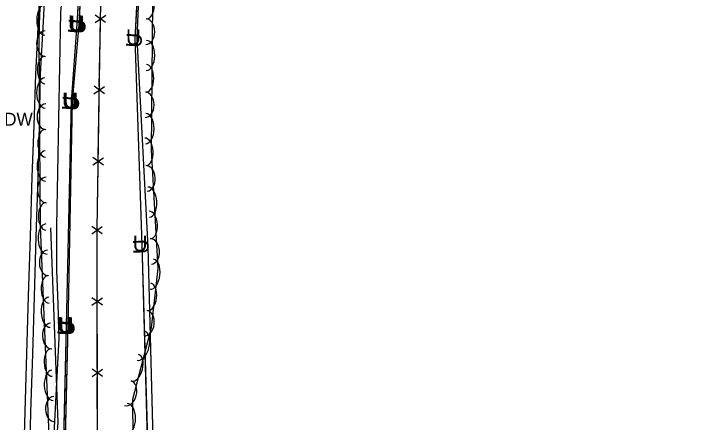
# Model space of a CAD drawing. Extents: x 954793 to 988390, y 1867850 to 1924428.
# Drawn here: x 960991.5 to 961262.1, y 1905307 to 1905465.6 of the extents above; entities that cross this region are included whole.
import ezdxf

# ---------------------------------------------------------------- set-up
doc = ezdxf.new("R2010")
doc.units = 0
for name, color, linetype in [('Default', 7, 'Continuous'), ('S_DITCHLINE', 7, 'Continuous'), ('S_EDGE_PAVEMENT', 7, 'Continuous'), ('S_FENCE', 7, 'Continuous'), ('S_FIBER_OPTIC_CABLE', 7, 'Continuous'), ('S_MSC_PT_SYM', 7, 'Continuous'), ('S_SHOULDER', 7, 'Continuous'), ('S_STREAM', 7, 'Continuous'), ('S_SURVEY_TEXT_ANNOT', 7, 'Continuous'), ('S_TREE', 7, 'Continuous'), ('S_UNDERGROUND_CABLE', 7, 'Continuous'), ('S_UTL_PT_SYM', 7, 'Continuous')]:
    doc.layers.add(name, color=color, linetype=linetype)

msp = doc.modelspace()

# ---------------------------------------------------------------- linework, layer by layer
at = {"layer": 'S_DITCHLINE'}
msp.add_lwpolyline([(961001.93, 1905226.4), (961003.21, 1905244.75), (961004.5, 1905263.11), (961005.78, 1905281.46), (961007.06, 1905299.82), (961008.07, 1905319.75), (961009.08, 1905339.68), (961008.65, 1905352.87), (961008.23, 1905366.05), (961008.19, 1905383.23), (961008.56, 1905403.95), (961008.94, 1905424.68), (961009.31, 1905445.4), (961009.69, 1905466.13), (961011.51, 1905485.76), (961013.34, 1905505.39), (961015.16, 1905525.02), (961016.99, 1905544.65)], dxfattribs=at)
at = {"layer": 'S_EDGE_PAVEMENT'}
msp.add_lwpolyline([(960992.87, 1905137.47), (960993.1, 1905159.35), (960993.33, 1905181.22), (960993.6, 1905203.74), (960993.87, 1905226.27), (960994.29, 1905245.84), (960994.72, 1905265.41), (960995.27, 1905288.27), (960995.82, 1905311.13), (960996.49, 1905333.57), (960997.16, 1905356), (960997.89, 1905379.14), (960998.63, 1905402.28), (960999.34, 1905422.24), (961000.04, 1905442.2), (961001.09, 1905462.78), (961002.13, 1905483.36)], dxfattribs=at)
at = {"layer": 'S_FENCE'}
for p, q in [((961025.11, 1905464.34), (961028.27, 1905546.11)), ((961023.03, 1905462.28), (961027.17, 1905465.09)), ((961027.12, 1905462.22), (961023.07, 1905465.15)), ((961023.78, 1905382.05), (961025.11, 1905464.34)), ((961022.58, 1905434.6), (961026.72, 1905437.4)), ((961026.68, 1905434.53), (961022.63, 1905437.46)), ((961022.13, 1905406.91), (961026.27, 1905409.71)), ((961026.23, 1905406.84), (961022.18, 1905409.77)), ((961025.83, 1905380.1), (961021.73, 1905382.97)), ((961021.73, 1905380.1), (961025.82, 1905382.97)), ((961023.93, 1905299.89), (961023.78, 1905382.05)), ((961021.78, 1905352.4), (961025.88, 1905355.28)), ((961025.88, 1905352.41), (961021.78, 1905355.27)), ((961025.93, 1905324.72), (961021.83, 1905327.58)), ((961021.84, 1905324.71), (961025.93, 1905327.59))]:
    msp.add_line(p, q, dxfattribs=at)
for points in [[(961126.58, 1905216.29), (961055.57, 1905208.6), (961019.87, 1905209.11), (961023.93, 1905299.89), (961023.78, 1905382.05), (961025.11, 1905464.34), (961028.27, 1905546.11), (961068.2, 1905550.28), (961117.07, 1905551.63), (961154.51, 1905551.65)], [(961126.58, 1905216.29), (961055.57, 1905208.6), (961019.87, 1905209.11), (961023.93, 1905299.89), (961023.78, 1905382.05), (961025.11, 1905464.34), (961028.27, 1905546.11), (961068.2, 1905550.28), (961117.07, 1905551.63), (961154.51, 1905551.65)], [(961025.11, 1905464.34), (961026.05, 1905488.58)], [(961024.67, 1905437.43), (961025.07, 1905461.69)], [(961024.23, 1905409.74), (961024.62, 1905434)], [(961023.78, 1905382.05), (961024.17, 1905406.31)], [(961023.83, 1905355.28), (961023.78, 1905379.53)], [(961023.88, 1905327.58), (961023.83, 1905351.84)], [(961023.93, 1905299.89), (961023.89, 1905324.15)]]:
    msp.add_lwpolyline(points, dxfattribs=at)
at = {"layer": 'S_FIBER_OPTIC_CABLE'}
for p, q in [((961039.35, 1905456.04), (961041.72, 1905513.18)), ((961043.59, 1905375.15), (961039.35, 1905456.04)), ((961046.14, 1905280.89), (961043.59, 1905375.15))]:
    msp.add_line(p, q, dxfattribs=at)
msp.add_lwpolyline([(961026.41, 1904948.64), (961017.37, 1904982.59), (961011.82, 1905055.26), (961016.6, 1905138.53), (961017.47, 1905193.44), (961017.28, 1905224.85), (961027.26, 1905262.09), (961046.14, 1905280.89), (961043.59, 1905375.15), (961039.35, 1905456.04), (961041.72, 1905513.18), (961045.69, 1905529.36), (961064.98, 1905556.23), (961068.35, 1905571.62), (961066.89, 1905584.49), (961064.17, 1905622.21), (961068.8, 1905682.72), (961097.34, 1905766.72), (961110.99, 1905817.56), (961132.89, 1905884.85), (961164.24, 1905971.7), (961188.56, 1906032.16), (961262.11, 1906149.75)], dxfattribs=at)
msp.add_lwpolyline([(961026.41, 1904948.64), (961017.37, 1904982.59), (961011.82, 1905055.26), (961016.6, 1905138.53), (961017.47, 1905193.44), (961017.28, 1905224.85), (961027.26, 1905262.09), (961046.14, 1905280.89), (961043.59, 1905375.15), (961039.35, 1905456.04), (961041.72, 1905513.18), (961045.69, 1905529.36), (961064.98, 1905556.23), (961068.35, 1905571.62), (961066.89, 1905584.49), (961064.17, 1905622.21), (961068.8, 1905682.72), (961097.34, 1905766.72), (961110.99, 1905817.56), (961132.89, 1905884.85), (961164.24, 1905971.7), (961188.56, 1906032.16), (961262.11, 1906149.75)], dxfattribs=at)
at = {"layer": 'S_MSC_PT_SYM'}
for points in [[(961025.11, 1905464.34), (961025.06, 1905464.34), (961025.11, 1905464.34), (961025.11, 1905464.29), (961025.11, 1905464.34), (961025.16, 1905464.34), (961025.11, 1905464.34), (961025.11, 1905464.39)], [(961025.11, 1905464.34), (961025.06, 1905464.34), (961025.11, 1905464.34), (961025.11, 1905464.29), (961025.11, 1905464.34), (961025.16, 1905464.34), (961025.11, 1905464.34), (961025.11, 1905464.39)], [(961023.78, 1905382.05), (961023.73, 1905382.05), (961023.78, 1905382.05), (961023.78, 1905382), (961023.78, 1905382.05), (961023.83, 1905382.05), (961023.78, 1905382.05), (961023.78, 1905382.1)], [(961023.78, 1905382.05), (961023.73, 1905382.05), (961023.78, 1905382.05), (961023.78, 1905382), (961023.78, 1905382.05), (961023.83, 1905382.05), (961023.78, 1905382.05), (961023.78, 1905382.1)]]:
    msp.add_lwpolyline(points, close=True, dxfattribs=at)
for points in [[(961025.11, 1905464.34), (961025.11, 1905464.39), (961025.11, 1905464.34), (961025.06, 1905464.34), (961025.11, 1905464.34), (961025.11, 1905464.29), (961025.11, 1905464.34), (961025.16, 1905464.34)], [(961023.78, 1905382.05), (961023.78, 1905382.1), (961023.78, 1905382.05), (961023.73, 1905382.05), (961023.78, 1905382.05), (961023.78, 1905382), (961023.78, 1905382.05), (961023.83, 1905382.05)]]:
    msp.add_lwpolyline(points, dxfattribs=at)
at = {"layer": 'S_SHOULDER'}
msp.add_lwpolyline([(960995.82, 1905137.53), (960995.89, 1905159.55), (960995.95, 1905181.58), (960996.32, 1905199.89), (960997.55, 1905200.96), (960998.32, 1905220.27), (960996.39, 1905222.2), (960996.44, 1905226.56), (960996.71, 1905245.72), (960996.99, 1905264.88), (960997.53, 1905287.9), (960998.07, 1905310.92), (960998.8, 1905333.38), (960999.52, 1905355.83), (961000.2, 1905378.94), (961000.88, 1905402.06), (961001.39, 1905422.11), (961001.9, 1905442.15), (961002.98, 1905462.7), (961004.07, 1905483.25)], dxfattribs=at)
at = {"layer": 'S_STREAM'}
msp.add_lwpolyline([(961000.9, 1905226.33), (961006.28, 1905277.11), (961008.74, 1905306.86), (961005.89, 1905382.46)], dxfattribs=at)
at = {"layer": 'S_TREE'}
for points in [[(961045.78, 1905527.59), (961044.75, 1905412.72), (961047.4, 1905366.85), (961044.79, 1905343.61), (961037.57, 1905315.85), (961037.82, 1905285.64), (961037.34, 1905238.61), (961037.15, 1905221.64), (961039.74, 1905198.32), (961043.38, 1905169.31), (961043.98, 1905137.67)], [(960998.62, 1905076.02), (961005.68, 1905206.83), (961005.07, 1905234.31), (961004.84, 1905250.95), (961004.85, 1905264.61), (961005.01, 1905291.01), (961005.1, 1905304.89), (961001.79, 1905383.02), (961001.55, 1905416.67), (961001.33, 1905456.94), (961001.52, 1905465.19), (961002.92, 1905487.67)]]:
    msp.add_lwpolyline(points, dxfattribs=at)
for centre, major_axis, ratio in [((961043.13, 1905469.01), (0.05, 5.35), 0.540699), ((961003.59, 1905463.26), (-0.13, -5.87), 0.55008), ((961042.78, 1905458.71), (0.04, 4.96), 0.685311), ((961003.73, 1905454.07), (0.03, -4.96), 0.685311), ((961042.96, 1905449.44), (0.05, 5.87), 0.55008), ((961003.53, 1905443.76), (0.03, -5.35), 0.540699), ((961042.88, 1905440.58), (0.05, 5.35), 0.540699), ((961003.57, 1905434.89), (0.03, -5.87), 0.55008), ((961042.52, 1905430.28), (0.04, 4.96), 0.685311), ((961003.88, 1905425.64), (0.03, -4.96), 0.685311), ((961042.7, 1905421.02), (0.05, 5.87), 0.55008), ((961003.68, 1905415.34), (0.04, -5.35), 0.540699), ((961042.66, 1905412.01), (-0.31, 5.34), 0.540699), ((961003.75, 1905406.47), (0.04, -5.87), 0.55008), ((961043, 1905401.71), (-0.29, 4.95), 0.685311), ((961004.07, 1905397.21), (0.04, -4.96), 0.685311), ((961043.79, 1905392.48), (-0.34, 5.86), 0.55008), ((961003.89, 1905386.91), (0.04, -5.35), 0.540699), ((961044.31, 1905383.62), (-0.31, 5.34), 0.540699), ((961004.12, 1905378.12), (0.25, -5.86), 0.55008), ((961044.64, 1905373.32), (-0.29, 4.95), 0.685311), ((961004.78, 1905368.88), (0.21, -4.95), 0.685311), ((961045, 1905364.47), (0.66, 5.83), 0.55008), ((961004.95, 1905358.57), (0.23, -5.34), 0.540699), ((961044.01, 1905355.65), (0.6, 5.31), 0.540699), ((961005.33, 1905349.71), (0.25, -5.86), 0.55008), ((961042.6, 1905345.44), (0.55, 4.92), 0.685311), ((961005.98, 1905340.47), (0.21, -4.95), 0.685311), ((961040.8, 1905336.71), (1.48, 5.68), 0.55008), ((961006.15, 1905330.17), (0.23, -5.34), 0.540699), ((961038.57, 1905328.13), (1.35, 5.17), 0.540699), ((961006.53, 1905321.31), (0.25, -5.86), 0.55008), ((961035.72, 1905318.22), (1.25, 4.8), 0.685311), ((961007.18, 1905312.07), (0.21, -4.95), 0.685311), ((961035.51, 1905308.41), (-0.05, 5.87), 0.55008)]:
    msp.add_ellipse(centre, major_axis=major_axis, ratio=ratio, start_param=3.141593, end_param=6.283185, dxfattribs=at)
at = {"layer": 'S_UNDERGROUND_CABLE'}
for p, q in [((961016.12, 1905461.56), (961020.88, 1905544.24)), ((961016.78, 1905461.41), (961021.24, 1905543.94)), ((961038.64, 1905456.09), (961041.56, 1905512.77)), ((961013.82, 1905431.57), (961016.12, 1905461.56)), ((961014.31, 1905431.55), (961016.78, 1905461.41)), ((961041.24, 1905375.94), (961038.64, 1905456.09)), ((961011.9, 1905344.41), (961013.82, 1905431.57)), ((961012.53, 1905344.23), (961014.31, 1905431.55)), ((961043.95, 1905282.26), (961041.24, 1905375.94)), ((961009.84, 1905254.08), (961011.9, 1905344.41)), ((961010.36, 1905253.95), (961012.53, 1905344.23))]:
    msp.add_line(p, q, dxfattribs=at)
for points in [[(961017.86, 1904908.46), (961015.89, 1904941.51), (961005.94, 1904974.06), (960999.55, 1905055.88), (961001.9, 1905134.04), (961007.43, 1905195.77), (961009.84, 1905254.08), (961011.9, 1905344.41), (961013.82, 1905431.57), (961016.12, 1905461.56), (961020.88, 1905544.24), (961037.02, 1905625.36), (961046.38, 1905663.74), (961054.04, 1905678.82), (961068.03, 1905730.24), (961081.99, 1905759.22), (961099.97, 1905821.21), (961122.68, 1905896.29), (961150.18, 1905978.74), (961170.9, 1906041.6), (961202.06, 1906097.64), (961216.09, 1906117.43), (961239.65, 1906156.81)], [(961017.86, 1904908.46), (961015.89, 1904941.51), (961005.94, 1904974.06), (960999.55, 1905055.88), (961001.9, 1905134.04), (961007.43, 1905195.77), (961009.84, 1905254.08), (961011.9, 1905344.41), (961013.82, 1905431.57), (961016.12, 1905461.56), (961020.88, 1905544.24), (961037.02, 1905625.36), (961046.38, 1905663.74), (961054.04, 1905678.82), (961068.03, 1905730.24), (961081.99, 1905759.22), (961099.97, 1905821.21), (961122.68, 1905896.29), (961150.18, 1905978.74), (961170.9, 1906041.6), (961202.06, 1906097.64), (961216.09, 1906117.43), (961239.65, 1906156.81)], [(961018.52, 1904908.24), (961016.25, 1904941.65), (961006.41, 1904974.08), (961000.09, 1905055.79), (961002.59, 1905134.18), (961008.14, 1905195.51), (961010.36, 1905253.95), (961012.53, 1905344.23), (961014.31, 1905431.55), (961016.78, 1905461.41), (961021.24, 1905543.94), (961037.47, 1905625.32), (961046.9, 1905663.52), (961054.5, 1905678.7), (961068.53, 1905729.92), (961082.6, 1905758.89), (961100.34, 1905821.14), (961122.94, 1905896.13), (961151.05, 1905978.44), (961171.49, 1906041.57), (961202.63, 1906097.75), (961216.73, 1906116.83), (961239.63, 1906156.77)], [(961018.52, 1904908.24), (961016.25, 1904941.65), (961006.41, 1904974.08), (961000.09, 1905055.79), (961002.59, 1905134.18), (961008.14, 1905195.51), (961010.36, 1905253.95), (961012.53, 1905344.23), (961014.31, 1905431.55), (961016.78, 1905461.41), (961021.24, 1905543.94), (961037.47, 1905625.32), (961046.9, 1905663.52), (961054.5, 1905678.7), (961068.53, 1905729.92), (961082.6, 1905758.89), (961100.34, 1905821.14), (961122.94, 1905896.13), (961151.05, 1905978.44), (961171.49, 1906041.57), (961202.63, 1906097.75), (961216.73, 1906116.83), (961239.63, 1906156.77)], [(961028.05, 1904906.78), (961025.65, 1904948.78), (961016.66, 1904982.64), (961010.84, 1905055.29), (961015.86, 1905138.39), (961016.52, 1905193.25), (961016.22, 1905224.76), (961029.53, 1905260.97), (961043.95, 1905282.26), (961041.24, 1905375.94), (961038.64, 1905456.09), (961041.56, 1905512.77), (961045.42, 1905527.04), (961065.61, 1905555.96), (961067.77, 1905571.88), (961067.52, 1905584.47), (961064.42, 1905622.13), (961064.15, 1905656.23), (961061.52, 1905658.17)], [(961028.05, 1904906.78), (961025.65, 1904948.78), (961016.66, 1904982.64), (961010.84, 1905055.29), (961015.86, 1905138.39), (961016.52, 1905193.25), (961016.22, 1905224.76), (961029.53, 1905260.97), (961043.95, 1905282.26), (961041.24, 1905375.94), (961038.64, 1905456.09), (961041.56, 1905512.77), (961045.42, 1905527.04), (961065.61, 1905555.96), (961067.77, 1905571.88), (961067.52, 1905584.47), (961064.42, 1905622.13), (961064.15, 1905656.23), (961061.52, 1905658.17)]]:
    msp.add_lwpolyline(points, dxfattribs=at)
at = {"layer": 'S_UTL_PT_SYM'}
for points in [[(961039.35, 1905456.04), (961039.3, 1905456.04), (961039.35, 1905456.04), (961039.35, 1905455.99), (961039.35, 1905456.04), (961039.4, 1905456.04), (961039.35, 1905456.04), (961039.35, 1905456.09)], [(961039.35, 1905456.04), (961039.3, 1905456.04), (961039.35, 1905456.04), (961039.35, 1905455.99), (961039.35, 1905456.04), (961039.4, 1905456.04), (961039.35, 1905456.04), (961039.35, 1905456.09)], [(961043.59, 1905375.15), (961043.54, 1905375.14), (961043.59, 1905375.15), (961043.59, 1905375.1), (961043.59, 1905375.15), (961043.64, 1905375.15), (961043.59, 1905375.15), (961043.59, 1905375.2)], [(961043.59, 1905375.15), (961043.54, 1905375.14), (961043.59, 1905375.15), (961043.59, 1905375.1), (961043.59, 1905375.15), (961043.64, 1905375.15), (961043.59, 1905375.15), (961043.59, 1905375.2)]]:
    msp.add_lwpolyline(points, close=True, dxfattribs=at)
for points in [[(961039.35, 1905456.04), (961039.35, 1905456.09), (961039.35, 1905456.04), (961039.3, 1905456.04), (961039.35, 1905456.04), (961039.35, 1905455.99), (961039.35, 1905456.04), (961039.4, 1905456.04)], [(961043.59, 1905375.15), (961043.59, 1905375.2), (961043.59, 1905375.15), (961043.54, 1905375.15), (961043.59, 1905375.15), (961043.59, 1905375.1), (961043.59, 1905375.15), (961043.64, 1905375.15)]]:
    msp.add_lwpolyline(points, dxfattribs=at)

# ---------------------------------------------------------------- texts
at = {"layer": 'Default'}
for rotation, p in [(360, (961012.49, 1905459.02)), (360, (961013.15, 1905458.86)), (86.7032, (961018.45, 1905457.79)), (86.9056, (961019.13, 1905457.65)), (360, (961035.01, 1905453.54)), (87.0494, (961040.99, 1905452.33)), (360, (961010.19, 1905429.03)), (360, (961010.68, 1905429)), (85.6106, (961016.08, 1905427.76)), (85.2602, (961016.54, 1905427.72)), (360, (961037.61, 1905373.39)), (91.8581, (961043.9, 1905372.39)), (88.7367, (961014.36, 1905340.72)), (360, (961008.27, 1905341.86)), (88.8333, (961015, 1905340.55)), (360, (961008.9, 1905341.69))]:
    msp.add_text('U', height=6, rotation=rotation, dxfattribs=at).set_placement(p)
at = {"layer": 'S_SURVEY_TEXT_ANNOT'}
msp.add_text('GRAVEL/DIRT DW', height=5, dxfattribs=at).set_placement((960941.25, 1905422.19))

doc.saveas('drawing.dxf')
